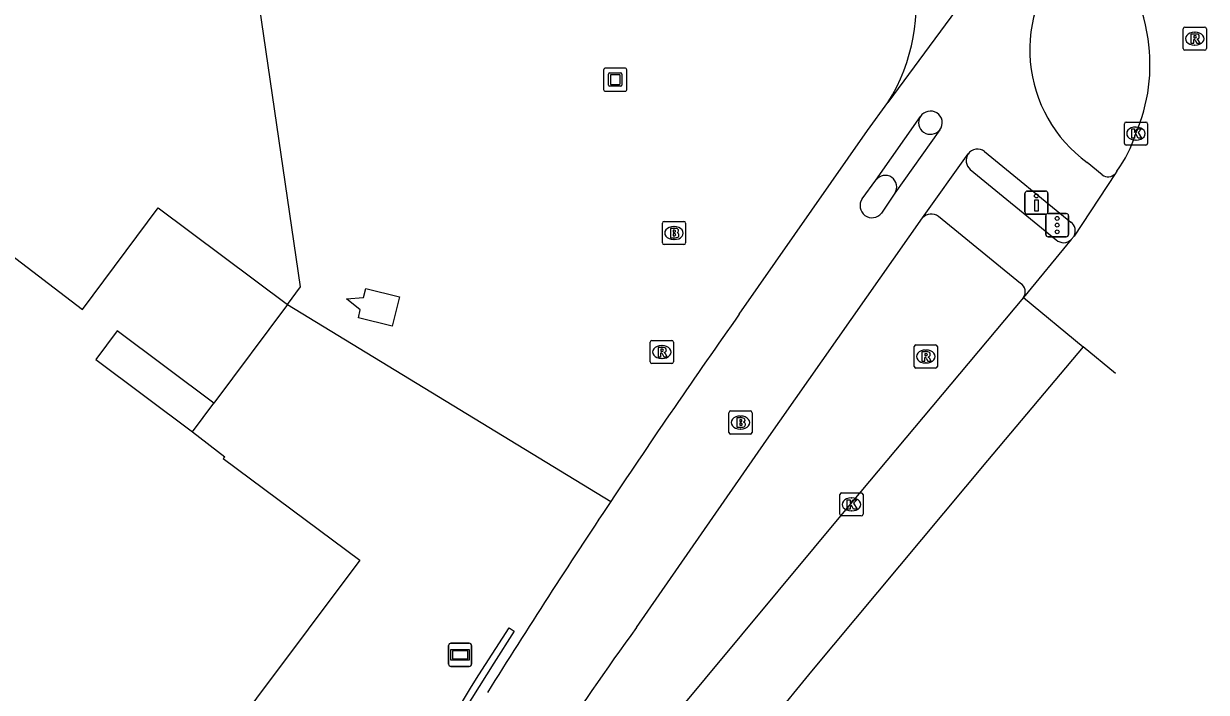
# Model space of a CAD drawing. Extents: x 159718 to 160783, y 383290 to 384030.
# Drawn here: x 160670.7 to 160721.8, y 383591.3 to 383620.2 of the extents above; entities that cross this region are included whole.
import ezdxf

# ---------------------------------------------------------------- set-up
doc = ezdxf.new("R2010")
doc.units = 0
for name, color, linetype in [('IMGEO_Brandkraan', 7, 'Continuous'), ('IMGEO_Drukknoppaal', 7, 'Continuous'), ('IMGEO_Fietspad_gesloten', 7, 'Continuous'), ('IMGEO_Kolk', 7, 'Continuous'), ('IMGEO_Kunstobject', 7, 'Continuous'), ('IMGEO_Muur', 7, 'Continuous'), ('IMGEO_Pand', 7, 'Continuous'), ('IMGEO_Pand_overbouw', 7, 'Continuous'), ('IMGEO_Reclamebord', 7, 'Continuous'), ('IMGEO_Rijbaan_lokaal_gesloten', 7, 'Continuous'), ('IMGEO_Rioolput', 7, 'Continuous'), ('IMGEO_Verkeersregelinstallatiepaal', 7, 'Continuous'), ('IMGEO_Voetpad_open', 7, 'Continuous')]:
    doc.layers.add(name, color=color, linetype=linetype)

msp = doc.modelspace()

# ---------------------------------------------------------------- linework, layer by layer
at = {"layer": 'IMGEO_Brandkraan'}
for p, q in [((160698.332, 383610.685), (160698.332, 383611.537)), ((160698.407, 383611.611), (160699.259, 383611.611)), ((160698.82, 383611.391), (160698.845, 383611.391)), ((160699.333, 383611.537), (160699.333, 383610.685)), ((160698.843, 383610.831), (160698.818, 383610.831)), ((160699.259, 383610.611), (160698.407, 383610.611)), ((160701.204, 383602.494), (160701.204, 383603.346)), ((160701.279, 383603.42), (160702.131, 383603.42)), ((160701.692, 383603.2), (160701.717, 383603.2)), ((160702.205, 383603.346), (160702.205, 383602.494)), ((160701.715, 383602.64), (160701.69, 383602.64)), ((160702.131, 383602.42), (160701.279, 383602.42))]:
    msp.add_line(p, q, dxfattribs=at)
for points in [[(160698.332, 383610.685), (160698.332, 383611.537)], [(160698.407, 383611.611), (160699.259, 383611.611)], [(160698.68, 383611.311), (160698.68, 383610.911), (160698.893, 383610.911)], [(160698.911, 383611.311), (160698.68, 383611.311)], [(160698.859, 383611.23), (160698.805, 383611.23), (160698.805, 383611.154)], [(160698.805, 383611.154), (160698.858, 383611.154)], [(160699.333, 383611.537), (160699.333, 383610.685)], [(160698.867, 383611.078), (160698.805, 383611.078), (160698.805, 383610.997)], [(160698.805, 383610.997), (160698.867, 383610.997)], [(160699.259, 383610.611), (160698.407, 383610.611)], [(160701.204, 383602.494), (160701.204, 383603.346)], [(160701.279, 383603.42), (160702.131, 383603.42)], [(160701.552, 383603.12), (160701.552, 383602.72), (160701.765, 383602.72)], [(160701.783, 383603.12), (160701.552, 383603.12)], [(160701.731, 383603.039), (160701.677, 383603.039), (160701.677, 383602.963)], [(160701.677, 383602.963), (160701.73, 383602.963)], [(160702.205, 383603.346), (160702.205, 383602.494)], [(160701.739, 383602.887), (160701.677, 383602.887), (160701.677, 383602.806)], [(160701.677, 383602.806), (160701.739, 383602.806)], [(160702.131, 383602.42), (160701.279, 383602.42)]]:
    msp.add_lwpolyline(points, dxfattribs=at)
for centre, radius, start, end in [((160698.409, 383611.535), 0.0765, 91.552, 178.448), ((160698.409, 383611.535), 0.0765, 91.552, 178.448), ((160698.86, 383611.192), 0.0379, 267.8285, 90.9355), ((160698.915, 383611.166), 0.145, 59.4692, 91.5367), ((160698.94, 383611.213), 0.0922, 285.5137, 58.1501), ((160699.257, 383611.535), 0.0765, 1.552, 88.448), ((160699.257, 383611.535), 0.0765, 1.552, 88.448), ((160698.409, 383610.687), 0.0765, 181.552, 268.448), ((160698.409, 383610.687), 0.0765, 181.552, 268.448), ((160698.868, 383611.037), 0.0404, 269.8759, 90.5077), ((160698.899, 383611.162), 0.251, 268.6676, 293.5347), ((160698.945, 383611.021), 0.105, 301.3115, 78.989), ((160699.257, 383610.687), 0.0765, 271.552, 358.448), ((160699.257, 383610.687), 0.0765, 271.552, 358.448), ((160701.281, 383603.344), 0.0765, 91.552, 178.448), ((160701.281, 383603.344), 0.0765, 91.552, 178.448), ((160701.732, 383603.001), 0.0379, 267.8285, 90.9355), ((160701.787, 383602.975), 0.145, 59.4692, 91.5367), ((160701.812, 383603.022), 0.0922, 285.5137, 58.1501), ((160702.129, 383603.344), 0.0765, 1.552, 88.448), ((160702.129, 383603.344), 0.0765, 1.552, 88.448), ((160701.281, 383602.496), 0.0765, 181.552, 268.448), ((160701.281, 383602.496), 0.0765, 181.552, 268.448), ((160701.74, 383602.846), 0.0404, 269.8759, 90.5077), ((160701.771, 383602.971), 0.251, 268.6676, 293.5347), ((160701.817, 383602.83), 0.105, 301.3115, 78.989), ((160702.129, 383602.496), 0.0765, 271.552, 358.448), ((160702.129, 383602.496), 0.0765, 271.552, 358.448)]:
    msp.add_arc(centre, radius, start, end, dxfattribs=at)
for centre, major_axis, ratio, start_param, end_param in [((160698.819, 383611.111), (-0.387, 0.002), 0.722429, 4.712389, 7.853982), ((160698.844, 383611.111), (-0.39, 0.002), 0.717154, 1.570796, 4.712389), ((160701.691, 383602.92), (-0.387, 0.002), 0.722429, 4.712389, 7.853982), ((160701.716, 383602.92), (-0.39, 0.002), 0.717154, 1.570796, 4.712389)]:
    msp.add_ellipse(centre, major_axis=major_axis, ratio=ratio, start_param=start_param, end_param=end_param, dxfattribs=at)
at = {"layer": 'IMGEO_Drukknoppaal'}
for p, q in [((160713.993, 383612.026), (160713.993, 383612.826)), ((160713.993, 383612.826), (160713.993, 383612.026)), ((160714.093, 383612.926), (160714.883, 383612.926)), ((160714.883, 383612.926), (160714.093, 383612.926)), ((160714.983, 383612.826), (160714.983, 383612.026)), ((160714.983, 383612.026), (160714.983, 383612.826)), ((160714.883, 383611.926), (160714.093, 383611.926)), ((160714.093, 383611.926), (160714.883, 383611.926))]:
    msp.add_line(p, q, dxfattribs=at)
msp.add_lwpolyline([(160714.563, 383612.551), (160714.563, 383612.051), (160714.413, 383612.051), (160714.413, 383612.551), (160714.563, 383612.551)], dxfattribs=at)
msp.add_circle((160714.488, 383612.716), 0.085, dxfattribs=at)
for centre, start, end in [((160714.093, 383612.826), 90, 180), ((160714.093, 383612.826), 90, 180), ((160714.883, 383612.826), 0, 90), ((160714.883, 383612.826), 360, 90), ((160714.093, 383612.026), 180, 270), ((160714.093, 383612.026), 180, 270), ((160714.883, 383612.026), 270, 0), ((160714.883, 383612.026), 270, 0)]:
    msp.add_arc(centre, 0.1, start, end, dxfattribs=at)
at = {"layer": 'IMGEO_Fietspad_gesloten'}
for points in [[(160714.18, 383625.073), (160714.163, 383625.03), (160708.072, 383616.754)], [(160701.652, 383607.6), (160707.193, 383615.544), (160708.072, 383616.754)], [(160707.551, 383613.396), (160709.475, 383616.149)], [(160710.314, 383615.576), (160708.373, 383612.83)], [(160709.567, 383611.766), (160711.533, 383614.528)], [(160712.245, 383614.635), (160715.979, 383611.587)], [(160717.331, 383613.628), (160716.68, 383614.162)], [(160706.959, 383612.585), (160707.551, 383613.396)], [(160708.373, 383612.83), (160707.793, 383611.971)], [(160697.211, 383594.058), (160702.828, 383602.158), (160709.567, 383611.766)]]:
    msp.add_lwpolyline(points, dxfattribs=at)
for centre, radius, start, end in [((160701.295, 383621.002), 7.999, 327.9197, 53.3708), ((160720.237, 383619.041), 6.038, 136.1686, 233.91), ((160709.913, 383615.853), 0.529, 59.1787, 145.9474), ((160709.915, 383615.882), 0.503, 322.5437, 57.6243), ((160711.94, 383614.239), 0.499, 52.4317, 144.6613), ((160717.584, 383613.956), 0.414, 232.2938, 317.5219), ((160707.386, 383612.291), 0.518, 145.4825, 321.7957), ((160715.679, 383611.206), 0.485, 332.6807, 51.7937), ((160989.967, 383403.906), 353.01, 144.75889, 146.35213), ((160993.595, 383401.55), 357.336, 146.35996, 147.93391), ((160839.59, 383491.2), 175.646, 144.15462, 148.49867)]:
    msp.add_arc(centre, radius, start, end, dxfattribs=at)
at = {"layer": 'IMGEO_Kolk'}
for p, q in [((160718.285, 383614.984), (160718.285, 383615.836)), ((160718.36, 383615.91), (160719.212, 383615.91)), ((160719.286, 383615.836), (160719.286, 383614.984)), ((160718.773, 383615.69), (160718.798, 383615.69)), ((160719.212, 383614.91), (160718.36, 383614.91)), ((160718.796, 383615.13), (160718.771, 383615.13)), ((160705.996, 383598.957), (160705.996, 383599.809)), ((160706.071, 383599.883), (160706.923, 383599.883)), ((160706.484, 383599.663), (160706.509, 383599.663)), ((160706.997, 383599.809), (160706.997, 383598.957)), ((160706.923, 383598.883), (160706.071, 383598.883)), ((160706.507, 383599.103), (160706.482, 383599.103))]:
    msp.add_line(p, q, dxfattribs=at)
for points in [[(160718.285, 383614.984), (160718.285, 383615.836)], [(160718.36, 383615.91), (160719.212, 383615.91)], [(160719.286, 383615.836), (160719.286, 383614.984)], [(160718.606, 383615.61), (160718.729, 383615.61), (160718.729, 383615.459), (160718.859, 383615.61), (160719.023, 383615.61), (160718.877, 383615.459), (160719.03, 383615.21), (160718.878, 383615.21), (160718.793, 383615.374), (160718.729, 383615.307), (160718.729, 383615.21), (160718.606, 383615.21), (160718.606, 383615.61)], [(160719.212, 383614.91), (160718.36, 383614.91)], [(160705.996, 383598.957), (160705.996, 383599.809)], [(160706.071, 383599.883), (160706.923, 383599.883)], [(160706.317, 383599.583), (160706.44, 383599.583), (160706.44, 383599.432), (160706.57, 383599.583), (160706.734, 383599.583), (160706.588, 383599.432), (160706.741, 383599.183), (160706.589, 383599.183), (160706.504, 383599.347), (160706.44, 383599.28), (160706.44, 383599.183), (160706.317, 383599.183), (160706.317, 383599.583)], [(160706.997, 383599.809), (160706.997, 383598.957)], [(160706.923, 383598.883), (160706.071, 383598.883)]]:
    msp.add_lwpolyline(points, dxfattribs=at)
for centre, start, end in [((160718.362, 383615.834), 91.552, 178.448), ((160718.362, 383615.834), 91.552, 178.448), ((160719.21, 383615.834), 1.552, 88.448), ((160719.21, 383615.834), 1.552, 88.448), ((160718.362, 383614.986), 181.552, 268.448), ((160718.362, 383614.986), 181.552, 268.448), ((160719.21, 383614.986), 271.552, 358.448), ((160719.21, 383614.986), 271.552, 358.448), ((160706.073, 383599.807), 91.552, 178.448), ((160706.073, 383599.807), 91.552, 178.448), ((160706.921, 383599.807), 1.552, 88.448), ((160706.921, 383599.807), 1.552, 88.448), ((160706.073, 383598.959), 181.552, 268.448), ((160706.073, 383598.959), 181.552, 268.448), ((160706.921, 383598.959), 271.552, 358.448), ((160706.921, 383598.959), 271.552, 358.448)]:
    msp.add_arc(centre, 0.0765, start, end, dxfattribs=at)
for centre, major_axis, ratio, start_param, end_param in [((160718.772, 383615.41), (-0.387, 0.002), 0.722429, 4.712389, 7.853982), ((160718.797, 383615.41), (-0.39, 0.002), 0.717154, 1.570796, 4.712389), ((160706.483, 383599.383), (-0.387, 0.002), 0.722429, 4.712389, 7.853982), ((160706.508, 383599.383), (-0.39, 0.002), 0.717154, 1.570796, 4.712389)]:
    msp.add_ellipse(centre, major_axis=major_axis, ratio=ratio, start_param=start_param, end_param=end_param, dxfattribs=at)
at = {"layer": 'IMGEO_Kunstobject'}
for p, q in [((160695.796, 383618.157), (160695.796, 383617.316)), ((160695.796, 383618.157), (160695.796, 383617.316)), ((160696.712, 383618.241), (160695.871, 383618.241)), ((160696.712, 383618.241), (160695.871, 383618.241)), ((160696.01, 383617.505), (160696.01, 383617.979)), ((160696.06, 383618.029), (160696.534, 383618.029)), ((160696.09, 383617.929), (160696.09, 383617.555)), ((160696.484, 383617.949), (160696.11, 383617.949)), ((160696.504, 383617.555), (160696.504, 383617.929)), ((160696.584, 383617.979), (160696.584, 383617.505)), ((160696.796, 383617.325), (160696.796, 383618.166)), ((160696.796, 383617.325), (160696.796, 383618.166)), ((160696.534, 383617.455), (160696.06, 383617.455)), ((160696.11, 383617.535), (160696.484, 383617.535)), ((160695.88, 383617.241), (160696.721, 383617.241)), ((160695.88, 383617.241), (160696.721, 383617.241))]:
    msp.add_line(p, q, dxfattribs=at)
for centre, radius, start, end in [((160695.874, 383618.163), 0.0779, 92.4484, 184.2845), ((160695.874, 383618.163), 0.0779, 92.4484, 184.2845), ((160696.06, 383617.979), 0.05, 90, 180), ((160696.11, 383617.929), 0.02, 90, 180), ((160696.484, 383617.929), 0.02, 360, 90), ((160696.534, 383617.979), 0.05, 360, 90), ((160696.718, 383618.163), 0.0779, 2.4484, 94.2845), ((160696.718, 383618.163), 0.0779, 2.4484, 94.2845), ((160695.874, 383617.319), 0.0779, 182.4484, 274.2845), ((160695.874, 383617.319), 0.0779, 182.4484, 274.2845), ((160696.06, 383617.505), 0.05, 180, 270), ((160696.11, 383617.555), 0.02, 180, 270), ((160696.484, 383617.555), 0.02, 270, 0), ((160696.534, 383617.505), 0.05, 270, 0), ((160696.718, 383617.319), 0.0779, 272.4484, 4.2845), ((160696.718, 383617.319), 0.0779, 272.4484, 4.2845)]:
    msp.add_arc(centre, radius, start, end, dxfattribs=at)
at = {"layer": 'IMGEO_Muur'}
msp.add_lwpolyline([(160680.031, 383574.571), (160682.99, 383579.695), (160690.093, 383591.516), (160690.411, 383592.012), (160691.713, 383594.043), (160691.929, 383593.91), (160691.055, 383592.525), (160689.783, 383590.51), (160680.299, 383574.402), (160677.963, 383570.33), (160677.754, 383570.458), (160680.031, 383574.571)], dxfattribs=at)
at = {"layer": 'IMGEO_Pand'}
for points in [[(160661.677, 383618.924), (160662.421, 383613.954), (160662.295, 383613.739), (160666.422, 383610.711), (160667.534, 383612.2), (160669.924, 383610.382), (160673.283, 383607.804), (160676.563, 383612.194), (160682.147, 383608.022)], [(160686.972, 383608.348), (160686.659, 383607.087), (160685.201, 383607.453), (160685.284, 383607.786), (160684.694, 383608.271), (160685.421, 383608.328), (160685.52, 383608.716), (160686.972, 383608.348)], [(160682.147, 383608.022), (160678.963, 383603.76), (160674.789, 383606.878), (160673.864, 383605.64), (160678.036, 383602.523), (160679.437, 383601.445), (160679.364, 383601.364), (160685.265, 383596.971), (160680.801, 383591.009), (160679.774, 383589.637), (160682.194, 383587.756), (160675.719, 383579.055), (160673.196, 383580.878), (160672.228, 383579.58), (160663.295, 383567.595), (160645.029, 383543.091)]]:
    msp.add_lwpolyline(points, dxfattribs=at)
at = {"layer": 'IMGEO_Pand_overbouw'}
msp.add_lwpolyline([(160652.215, 383620.938), (160652.687, 383617.639), (160656.728, 383618.217), (160661.677, 383618.924), (160662.421, 383613.954), (160662.295, 383613.739), (160666.422, 383610.711), (160667.534, 383612.2), (160669.924, 383610.382), (160673.283, 383607.804), (160676.563, 383612.194), (160682.147, 383608.022), (160682.7, 383608.78), (160679.719, 383629.219)], dxfattribs=at)
msp.add_lwpolyline([(160678.036, 383602.523), (160678.963, 383603.76), (160674.789, 383606.878), (160673.864, 383605.64)], close=True, dxfattribs=at)
at = {"layer": 'IMGEO_Reclamebord'}
for p, q in [((160689.1, 383592.481), (160689.1, 383593.281)), ((160689.1, 383593.281), (160689.1, 383592.481)), ((160689.2, 383593.381), (160689.99, 383593.381)), ((160689.99, 383593.381), (160689.2, 383593.381)), ((160690.09, 383593.281), (160690.09, 383592.481)), ((160690.09, 383592.481), (160690.09, 383593.281)), ((160689.99, 383592.381), (160689.2, 383592.381)), ((160689.2, 383592.381), (160689.99, 383592.381))]:
    msp.add_line(p, q, dxfattribs=at)
for points in [[(160689.201, 383593.113), (160689.989, 383593.113), (160689.989, 383592.649), (160689.201, 383592.649), (160689.201, 383593.113)], [(160689.266, 383593.048), (160689.266, 383592.714), (160689.924, 383592.714), (160689.924, 383593.048), (160689.266, 383593.048)]]:
    msp.add_lwpolyline(points, dxfattribs=at)
for centre, start, end in [((160689.2, 383593.281), 90, 180), ((160689.2, 383593.281), 90, 180), ((160689.99, 383593.281), 0, 90), ((160689.99, 383593.281), 360, 90), ((160689.2, 383592.481), 180, 270), ((160689.2, 383592.481), 180, 270), ((160689.99, 383592.481), 270, 0), ((160689.99, 383592.481), 270, 0)]:
    msp.add_arc(centre, 0.1, start, end, dxfattribs=at)
at = {"layer": 'IMGEO_Rijbaan_lokaal_gesloten'}
for points in [[(160717.964, 383613.789), (160717.89, 383613.676)], [(160717.89, 383613.676), (160716.11, 383610.983)], [(160715.991, 383610.826), (160713.927, 383608.319)], [(160716.11, 383610.983), (160715.991, 383610.826)], [(160713.927, 383608.319), (160706.45, 383599.406), (160698.608, 383589.972)], [(160713.927, 383608.319), (160716.502, 383606.195)], [(160716.502, 383606.195), (160712.374, 383601.287), (160704.774, 383592.179), (160699.55, 383585.773), (160697.737, 383583.529), (160695.855, 383580.963), (160694.228, 383578.613), (160692.069, 383575.195), (160689.53, 383570.77), (160686.585, 383565.494), (160684.394, 383561.122), (160681.936, 383555.656), (160680.742, 383552.769), (160679.763, 383550.092), (160677.78, 383544.393)], [(160717.907, 383605.036), (160716.502, 383606.195)]]:
    msp.add_lwpolyline(points, dxfattribs=at)
for centre, radius, start, end in [((160709.925, 383618.059), 9.497, 8.7275, 38.6397), ((160711.757, 383618.397), 7.635, 336.9598, 8.3043), ((160713.332, 383617.148), 5.721, 324.053, 342.3087)]:
    msp.add_arc(centre, radius, start, end, dxfattribs=at)
at = {"layer": 'IMGEO_Rioolput'}
for p, q in [((160720.824, 383619.088), (160720.824, 383619.94)), ((160720.899, 383620.014), (160721.751, 383620.014)), ((160721.825, 383619.94), (160721.825, 383619.088)), ((160721.312, 383619.794), (160721.337, 383619.794)), ((160721.751, 383619.014), (160720.899, 383619.014)), ((160721.335, 383619.234), (160721.31, 383619.234)), ((160697.807, 383605.542), (160697.807, 383606.394)), ((160697.882, 383606.468), (160698.734, 383606.468)), ((160698.295, 383606.248), (160698.32, 383606.248)), ((160698.808, 383606.394), (160698.808, 383605.542)), ((160709.207, 383605.35), (160709.207, 383606.202)), ((160709.282, 383606.276), (160710.134, 383606.276)), ((160709.695, 383606.056), (160709.72, 383606.056)), ((160710.208, 383606.202), (160710.208, 383605.35)), ((160698.318, 383605.688), (160698.293, 383605.688)), ((160698.734, 383605.468), (160697.882, 383605.468)), ((160710.134, 383605.276), (160709.282, 383605.276)), ((160709.718, 383605.496), (160709.693, 383605.496))]:
    msp.add_line(p, q, dxfattribs=at)
for points in [[(160720.824, 383619.088), (160720.824, 383619.94)], [(160720.899, 383620.014), (160721.751, 383620.014)], [(160721.825, 383619.94), (160721.825, 383619.088)], [(160721.413, 383619.712), (160721.161, 383619.714), (160721.161, 383619.314)], [(160721.161, 383619.314), (160721.285, 383619.314), (160721.285, 383619.476), (160721.296, 383619.476)], [(160721.339, 383619.633), (160721.285, 383619.633), (160721.285, 383619.552)], [(160721.285, 383619.552), (160721.337, 383619.552)], [(160721.343, 383619.447), (160721.414, 383619.314), (160721.554, 383619.314), (160721.489, 383619.44)], [(160721.751, 383619.014), (160720.899, 383619.014)], [(160697.807, 383605.542), (160697.807, 383606.394)], [(160697.882, 383606.468), (160698.734, 383606.468)], [(160698.396, 383606.166), (160698.144, 383606.168), (160698.144, 383605.768)], [(160698.322, 383606.087), (160698.268, 383606.087), (160698.268, 383606.006)], [(160698.808, 383606.394), (160698.808, 383605.542)], [(160709.207, 383605.35), (160709.207, 383606.202)], [(160709.282, 383606.276), (160710.134, 383606.276)], [(160710.208, 383606.202), (160710.208, 383605.35)], [(160698.144, 383605.768), (160698.268, 383605.768), (160698.268, 383605.93), (160698.279, 383605.93)], [(160698.268, 383606.006), (160698.32, 383606.006)], [(160698.326, 383605.901), (160698.397, 383605.768), (160698.537, 383605.768), (160698.472, 383605.894)], [(160709.796, 383605.974), (160709.544, 383605.976), (160709.544, 383605.576)], [(160709.544, 383605.576), (160709.668, 383605.576), (160709.668, 383605.738), (160709.679, 383605.738)], [(160709.722, 383605.895), (160709.668, 383605.895), (160709.668, 383605.814)], [(160709.668, 383605.814), (160709.72, 383605.814)], [(160709.726, 383605.709), (160709.797, 383605.576), (160709.937, 383605.576), (160709.872, 383605.702)], [(160698.734, 383605.468), (160697.882, 383605.468)], [(160710.134, 383605.276), (160709.282, 383605.276)]]:
    msp.add_lwpolyline(points, dxfattribs=at)
for centre, radius, start, end in [((160720.901, 383619.938), 0.0765, 91.552, 178.448), ((160720.901, 383619.938), 0.0765, 91.552, 178.448), ((160721.749, 383619.938), 0.0765, 1.552, 88.448), ((160721.749, 383619.938), 0.0765, 1.552, 88.448), ((160721.295, 383619.423), 0.0533, 26.0293, 88.6989), ((160721.321, 383619.741), 0.19, 274.7715, 282.9687), ((160721.345, 383619.537), 0.0964, 77.0061, 93.1865), ((160721.359, 383619.594), 0.0378, 276.6634, 79.6772), ((160721.412, 383619.602), 0.109, 350.3612, 89.416), ((160721.41, 383619.602), 0.112, 277.5842, 350.9817), ((160721.394, 383619.387), 0.108, 29.5134, 73.7905), ((160720.901, 383619.09), 0.0765, 181.552, 268.448), ((160720.901, 383619.09), 0.0765, 181.552, 268.448), ((160721.749, 383619.09), 0.0765, 271.552, 358.448), ((160721.749, 383619.09), 0.0765, 271.552, 358.448), ((160697.884, 383606.392), 0.0765, 91.552, 178.448), ((160697.884, 383606.392), 0.0765, 91.552, 178.448), ((160698.328, 383605.991), 0.0964, 77.0061, 93.1865), ((160698.342, 383606.048), 0.0378, 276.6634, 79.6772), ((160698.395, 383606.056), 0.109, 350.3612, 89.416), ((160698.393, 383606.056), 0.112, 277.5842, 350.9817), ((160698.732, 383606.392), 0.0765, 1.552, 88.448), ((160698.732, 383606.392), 0.0765, 1.552, 88.448), ((160709.284, 383606.2), 0.0765, 91.552, 178.448), ((160709.284, 383606.2), 0.0765, 91.552, 178.448), ((160710.132, 383606.2), 0.0765, 1.552, 88.448), ((160710.132, 383606.2), 0.0765, 1.552, 88.448), ((160697.884, 383605.544), 0.0765, 181.552, 268.448), ((160697.884, 383605.544), 0.0765, 181.552, 268.448), ((160698.278, 383605.877), 0.0533, 26.0293, 88.6989), ((160698.304, 383606.195), 0.19, 274.7715, 282.9687), ((160698.377, 383605.841), 0.108, 29.5134, 73.7905), ((160698.732, 383605.544), 0.0765, 271.552, 358.448), ((160698.732, 383605.544), 0.0765, 271.552, 358.448), ((160709.678, 383605.685), 0.0533, 26.0293, 88.6989), ((160709.704, 383606.003), 0.19, 274.7715, 282.9687), ((160709.728, 383605.799), 0.0964, 77.0061, 93.1865), ((160709.742, 383605.856), 0.0378, 276.6634, 79.6772), ((160709.795, 383605.864), 0.109, 350.3612, 89.416), ((160709.793, 383605.864), 0.112, 277.5842, 350.9817), ((160709.777, 383605.649), 0.108, 29.5134, 73.7905), ((160709.284, 383605.352), 0.0765, 181.552, 268.448), ((160709.284, 383605.352), 0.0765, 181.552, 268.448), ((160710.132, 383605.352), 0.0765, 271.552, 358.448), ((160710.132, 383605.352), 0.0765, 271.552, 358.448)]:
    msp.add_arc(centre, radius, start, end, dxfattribs=at)
for centre, major_axis, ratio, start_param, end_param in [((160721.311, 383619.514), (-0.387, 0.002), 0.722429, 4.712389, 7.853982), ((160721.336, 383619.514), (-0.39, 0.002), 0.717154, 1.570796, 4.712389), ((160698.294, 383605.968), (-0.387, 0.002), 0.722429, 4.712389, 7.853982), ((160698.319, 383605.968), (-0.39, 0.002), 0.717154, 1.570796, 4.712389), ((160709.694, 383605.776), (-0.387, 0.002), 0.722429, 4.712389, 7.853982), ((160709.719, 383605.776), (-0.39, 0.002), 0.717154, 1.570796, 4.712389)]:
    msp.add_ellipse(centre, major_axis=major_axis, ratio=ratio, start_param=start_param, end_param=end_param, dxfattribs=at)
at = {"layer": 'IMGEO_Verkeersregelinstallatiepaal'}
for p, q in [((160714.887, 383611.053), (160714.887, 383611.853)), ((160714.887, 383611.853), (160714.887, 383611.053)), ((160714.987, 383611.953), (160715.777, 383611.953)), ((160715.777, 383611.953), (160714.987, 383611.953)), ((160715.877, 383611.853), (160715.877, 383611.053)), ((160715.877, 383611.053), (160715.877, 383611.853)), ((160715.777, 383610.953), (160714.987, 383610.953)), ((160714.987, 383610.953), (160715.777, 383610.953))]:
    msp.add_line(p, q, dxfattribs=at)
for centre in [(160715.382, 383611.743), (160715.382, 383611.453), (160715.382, 383611.163)]:
    msp.add_circle(centre, 0.085, dxfattribs=at)
for centre, start, end in [((160714.987, 383611.853), 90, 180), ((160714.987, 383611.853), 90, 180), ((160715.777, 383611.853), 0, 90), ((160715.777, 383611.853), 360, 90), ((160714.987, 383611.053), 180, 270), ((160714.987, 383611.053), 180, 270), ((160715.777, 383611.053), 270, 0), ((160715.777, 383611.053), 270, 0)]:
    msp.add_arc(centre, 0.1, start, end, dxfattribs=at)
at = {"layer": 'IMGEO_Voetpad_open'}
for points in [[(160711.625, 383613.855), (160715.342, 383610.824)], [(160713.796, 383608.934), (160710.254, 383611.831)], [(160682.147, 383608.022), (160696.1, 383599.505)]]:
    msp.add_lwpolyline(points, dxfattribs=at)
for centre, radius, start, end in [((160709.89, 383615.879), 0.495, 146.9097, 236.4191), ((160709.906, 383615.897), 0.519, 236.0728, 321.8387), ((160711.977, 383614.246), 0.526, 147.5989, 227.9694), ((160707.956, 383613.104), 0.499, 326.7055, 144.1947), ((160709.946, 383611.419), 0.514, 53.2191, 137.5907), ((160715.666, 383611.148), 0.458, 224.9995, 315.3537), ((160713.571, 383608.565), 0.432, 325.3852, 58.6643)]:
    msp.add_arc(centre, radius, start, end, dxfattribs=at)

doc.saveas('drawing.dxf')
